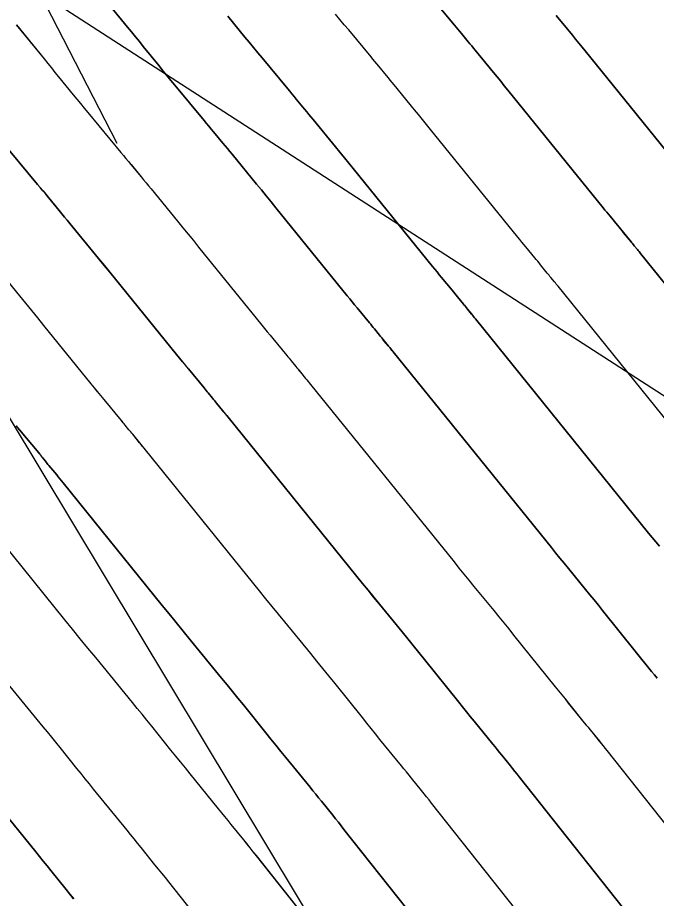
# Model space of a CAD drawing. Extents: x 954385 to 988206, y 1868364 to 1924553.
# Drawn here: x 956008.6 to 956031.23, y 1922849.97 to 1922881.17 of the extents above; entities that cross this region are included whole.
import ezdxf

# ---------------------------------------------------------------- set-up
doc = ezdxf.new("R2010")
doc.units = 0
for name, color, linetype in [('16', 7, 'Continuous'), ('26', 7, 'Continuous'), ('6', 7, 'Continuous'), ('7', 7, 'Continuous'), ('Default', 7, 'Continuous')]:
    doc.layers.add(name, color=color, linetype=linetype)

msp = doc.modelspace()

# ---------------------------------------------------------------- linework, layer by layer
at = {"layer": '16'}
for points in [[(956011.419, 1922882.155), (956012.492, 1922880.837), (956012.632, 1922880.666), (956012.772, 1922880.494), (956012.911, 1922880.322), (956013.051, 1922880.151), (956013.608, 1922879.463), (956013.748, 1922879.292), (956013.888, 1922879.12), (956014.028, 1922878.95), (956014.169, 1922878.779), (956015.212, 1922877.524), (956015.294, 1922877.425), (956015.376, 1922877.326), (956015.458, 1922877.227), (956015.54, 1922877.128), (956015.868, 1922876.731), (956015.949, 1922876.632), (956016.031, 1922876.533), (956016.113, 1922876.434), (956016.194, 1922876.334), (956017.063, 1922875.276), (956017.235, 1922875.066), (956017.407, 1922874.856), (956017.578, 1922874.646), (956017.749, 1922874.435), (956020.276, 1922871.314), (956020.363, 1922871.208), (956020.45, 1922871.101), (956020.537, 1922870.995), (956020.624, 1922870.889), (956021.062, 1922870.361), (956021.106, 1922870.307), (956021.15, 1922870.254), (956021.194, 1922870.2), (956021.237, 1922870.147), (956021.418, 1922869.923), (956021.457, 1922869.874), (956021.497, 1922869.825), (956021.537, 1922869.776), (956021.578, 1922869.727), (956021.738, 1922869.532), (956021.779, 1922869.483), (956021.819, 1922869.435), (956021.859, 1922869.386), (956021.898, 1922869.337), (956027.505, 1922862.398), (956027.656, 1922862.211), (956027.807, 1922862.026), (956027.959, 1922861.84), (956028.111, 1922861.655), (956028.718, 1922860.914), (956028.87, 1922860.728), (956029.021, 1922860.543), (956029.172, 1922860.356), (956029.323, 1922860.17), (956031.059, 1922858.008), (956031.155, 1922857.889), (956031.251, 1922857.77)], [(956023.36, 1922881.769), (956024.072, 1922880.911), (956024.133, 1922880.837), (956024.195, 1922880.763), (956024.256, 1922880.689), (956024.317, 1922880.615), (956024.562, 1922880.319), (956024.623, 1922880.245), (956024.684, 1922880.17), (956024.745, 1922880.096), (956024.806, 1922880.022), (956025.456, 1922879.231), (956025.584, 1922879.074), (956025.712, 1922878.917), (956025.84, 1922878.76), (956025.968, 1922878.602), (956029.346, 1922874.432), (956029.406, 1922874.357), (956029.467, 1922874.282), (956029.529, 1922874.207), (956029.59, 1922874.133), (956029.851, 1922873.819), (956029.905, 1922873.753), (956029.959, 1922873.687), (956030.013, 1922873.621), (956030.066, 1922873.555), (956030.332, 1922873.225), (956030.36, 1922873.191), (956030.388, 1922873.157), (956030.415, 1922873.123), (956030.443, 1922873.089), (956030.555, 1922872.953), (956030.583, 1922872.92), (956030.611, 1922872.886), (956030.639, 1922872.851), (956030.667, 1922872.817), (956037.845, 1922863.933)], [(956016.05, 1922881.226), (956016.651, 1922880.485), (956016.802, 1922880.3), (956016.953, 1922880.115), (956017.104, 1922879.931), (956017.256, 1922879.747), (956018.165, 1922878.653), (956018.241, 1922878.562), (956018.316, 1922878.472), (956018.391, 1922878.381), (956018.466, 1922878.29), (956018.766, 1922877.927), (956018.841, 1922877.836), (956018.915, 1922877.745), (956018.99, 1922877.654), (956019.065, 1922877.563), (956019.861, 1922876.594), (956020.018, 1922876.402), (956020.175, 1922876.21), (956020.332, 1922876.017), (956020.488, 1922875.824), (956023.299, 1922872.353), (956023.377, 1922872.257), (956023.456, 1922872.162), (956023.534, 1922872.066), (956023.613, 1922871.97), (956023.992, 1922871.513), (956024.039, 1922871.456), (956024.086, 1922871.398), (956024.133, 1922871.341), (956024.18, 1922871.283), (956024.389, 1922871.024), (956024.425, 1922870.98), (956024.461, 1922870.936), (956024.497, 1922870.892), (956024.533, 1922870.848), (956024.677, 1922870.673), (956024.714, 1922870.629), (956024.75, 1922870.585), (956024.785, 1922870.541), (956024.821, 1922870.497), (956030.952, 1922862.91), (956031.079, 1922862.753), (956031.205, 1922862.597), (956031.332, 1922862.442)], [(956034.399, 1922863.422), (956027.744, 1922871.657), (956027.712, 1922871.696), (956027.68, 1922871.735), (956027.648, 1922871.774), (956027.616, 1922871.813), (956027.488, 1922871.968), (956027.456, 1922872.007), (956027.424, 1922872.046), (956027.392, 1922872.085), (956027.361, 1922872.125), (956027.123, 1922872.419), (956027.073, 1922872.481), (956027.023, 1922872.543), (956026.972, 1922872.604), (956026.921, 1922872.666), (956026.602, 1922873.052), (956026.531, 1922873.137), (956026.461, 1922873.222), (956026.392, 1922873.307), (956026.322, 1922873.393), (956023.228, 1922877.213), (956023.086, 1922877.389), (956022.944, 1922877.563), (956022.801, 1922877.738), (956022.658, 1922877.912), (956021.936, 1922878.793), (956021.868, 1922878.875), (956021.8, 1922878.958), (956021.732, 1922879.04), (956021.664, 1922879.123), (956021.391, 1922879.453), (956021.323, 1922879.535), (956021.255, 1922879.618), (956021.187, 1922879.7), (956021.119, 1922879.782), (956020.326, 1922880.736), (956020.171, 1922880.923), (956020.017, 1922881.11), (956019.864, 1922881.298)], [(956027.677, 1922881.251), (956028.253, 1922880.549), (956028.367, 1922880.41), (956028.481, 1922880.271), (956028.594, 1922880.131), (956028.708, 1922879.992), (956032.369, 1922875.471)], [(956008.553, 1922880.917), (956009.536, 1922879.709), (956009.665, 1922879.551), (956009.794, 1922879.392), (956009.922, 1922879.234), (956010.051, 1922879.076), (956010.565, 1922878.442), (956010.694, 1922878.284), (956010.823, 1922878.126), (956010.952, 1922877.968), (956011.083, 1922877.811), (956012.259, 1922876.395), (956012.348, 1922876.288), (956012.437, 1922876.18), (956012.526, 1922876.073), (956012.614, 1922875.966), (956012.969, 1922875.536), (956013.058, 1922875.428), (956013.147, 1922875.32), (956013.235, 1922875.213), (956013.324, 1922875.105), (956014.266, 1922873.957), (956014.452, 1922873.73), (956014.638, 1922873.502), (956014.824, 1922873.275), (956015.009, 1922873.046), (956017.253, 1922870.275), (956017.348, 1922870.158), (956017.444, 1922870.041), (956017.54, 1922869.924), (956017.636, 1922869.808), (956018.133, 1922869.208), (956018.173, 1922869.159), (956018.214, 1922869.11), (956018.254, 1922869.06), (956018.294, 1922869.011), (956018.454, 1922868.813), (956018.494, 1922868.763), (956018.534, 1922868.714), (956018.574, 1922868.665), (956018.615, 1922868.616), (956018.799, 1922868.392), (956018.844, 1922868.338), (956018.888, 1922868.284), (956018.932, 1922868.23), (956018.976, 1922868.176), (956024.059, 1922861.886), (956024.234, 1922861.67), (956024.409, 1922861.454), (956024.585, 1922861.238), (956024.761, 1922861.023), (956025.467, 1922860.163), (956025.643, 1922859.948), (956025.819, 1922859.732), (956025.994, 1922859.516), (956026.168, 1922859.299), (956027.643, 1922857.464), (956027.759, 1922857.32), (956027.875, 1922857.176), (956027.991, 1922857.032), (956028.107, 1922856.888), (956028.674, 1922856.191), (956028.741, 1922856.109), (956028.807, 1922856.028), (956028.873, 1922855.946), (956028.94, 1922855.864), (956029.205, 1922855.535), (956029.271, 1922855.453), (956029.338, 1922855.371), (956029.403, 1922855.288), (956029.469, 1922855.206), (956034.675, 1922848.639)], [(956031.005, 1922848.422), (956026.366, 1922854.274), (956026.289, 1922854.371), (956026.212, 1922854.468), (956026.134, 1922854.564), (956026.057, 1922854.66), (956025.746, 1922855.045), (956025.668, 1922855.141), (956025.591, 1922855.237), (956025.513, 1922855.333), (956025.435, 1922855.429), (956024.771, 1922856.245), (956024.635, 1922856.414), (956024.498, 1922856.582), (956024.362, 1922856.75), (956024.227, 1922856.919), (956023.014, 1922858.429), (956022.815, 1922858.676), (956022.616, 1922858.922), (956022.416, 1922859.167), (956022.216, 1922859.412), (956021.412, 1922860.392), (956021.211, 1922860.637), (956021.011, 1922860.882), (956020.811, 1922861.128), (956020.612, 1922861.374), (956016.053, 1922867.016), (956016.005, 1922867.075), (956015.957, 1922867.134), (956015.909, 1922867.193), (956015.861, 1922867.251), (956015.644, 1922867.513), (956015.607, 1922867.558), (956015.571, 1922867.603), (956015.534, 1922867.648), (956015.497, 1922867.694), (956015.351, 1922867.875), (956015.314, 1922867.92), (956015.277, 1922867.965), (956015.24, 1922868.01), (956015.203, 1922868.055), (956014.647, 1922868.727), (956014.542, 1922868.854), (956014.438, 1922868.981), (956014.334, 1922869.108), (956014.23, 1922869.236), (956012.269, 1922871.657), (956012.07, 1922871.903), (956011.87, 1922872.149), (956011.669, 1922872.394), (956011.469, 1922872.639), (956010.453, 1922873.876), (956010.358, 1922873.992), (956010.262, 1922874.108), (956010.167, 1922874.224), (956010.071, 1922874.34), (956009.689, 1922874.803), (956009.593, 1922874.919), (956009.497, 1922875.035), (956009.401, 1922875.15), (956009.305, 1922875.266), (956007.996, 1922876.843)], [(956027.336, 1922848.205), (956023.263, 1922853.343), (956023.175, 1922853.454), (956023.086, 1922853.565), (956022.997, 1922853.675), (956022.909, 1922853.786), (956022.552, 1922854.226), (956022.463, 1922854.336), (956022.374, 1922854.446), (956022.285, 1922854.556), (956022.195, 1922854.666), (956021.435, 1922855.602), (956021.278, 1922855.795), (956021.122, 1922855.988), (956020.966, 1922856.181), (956020.811, 1922856.375), (956019.842, 1922857.581), (956019.628, 1922857.847), (956019.413, 1922858.111), (956019.198, 1922858.376), (956018.983, 1922858.639), (956018.063, 1922859.76), (956017.838, 1922860.035), (956017.613, 1922860.31), (956017.389, 1922860.586), (956017.165, 1922860.862), (956013.13, 1922865.856), (956013.078, 1922865.92), (956013.026, 1922865.984), (956012.974, 1922866.047), (956012.922, 1922866.111), (956012.674, 1922866.411), (956012.641, 1922866.451), (956012.607, 1922866.492), (956012.574, 1922866.533), (956012.54, 1922866.574), (956012.408, 1922866.739), (956012.374, 1922866.78), (956012.341, 1922866.821), (956012.307, 1922866.862), (956012.274, 1922866.903), (956011.659, 1922867.645), (956011.545, 1922867.783), (956011.432, 1922867.921), (956011.319, 1922868.059), (956011.207, 1922868.197), (956009.529, 1922870.268), (956009.316, 1922870.532), (956009.101, 1922870.795), (956008.886, 1922871.058), (956008.671, 1922871.321), (956007.583, 1922872.647)], [(956023.667, 1922847.987), (956020.16, 1922852.412), (956020.06, 1922852.537), (956019.96, 1922852.662), (956019.86, 1922852.786), (956019.76, 1922852.911), (956019.358, 1922853.408), (956019.258, 1922853.532), (956019.157, 1922853.656), (956019.057, 1922853.78), (956018.956, 1922853.904), (956018.098, 1922854.959), (956017.922, 1922855.177), (956017.746, 1922855.394), (956017.57, 1922855.612), (956017.395, 1922855.83), (956016.596, 1922856.825), (956016.404, 1922857.063), (956016.211, 1922857.301), (956016.018, 1922857.538), (956015.824, 1922857.775), (956014.713, 1922859.129), (956014.464, 1922859.433), (956014.215, 1922859.738), (956013.966, 1922860.044), (956013.719, 1922860.35), (956010.207, 1922864.696), (956010.151, 1922864.765), (956010.095, 1922864.833), (956010.039, 1922864.902), (956009.983, 1922864.971), (956009.704, 1922865.308), (956009.674, 1922865.345), (956009.644, 1922865.381), (956009.614, 1922865.418), (956009.584, 1922865.455), (956009.465, 1922865.603), (956009.435, 1922865.64), (956009.405, 1922865.677), (956009.375, 1922865.713), (956009.344, 1922865.75), (956008.67, 1922866.564), (956008.548, 1922866.712)], [(956019.998, 1922847.77), (956017.056, 1922851.481), (956016.946, 1922851.62), (956016.835, 1922851.759), (956016.723, 1922851.897), (956016.612, 1922852.036), (956016.165, 1922852.589), (956016.053, 1922852.727), (956015.941, 1922852.865), (956015.829, 1922853.003), (956015.717, 1922853.141), (956014.711, 1922854.379), (956014.54, 1922854.589), (956014.37, 1922854.8), (956014.199, 1922855.011), (956014.029, 1922855.223), (956013.35, 1922856.069), (956013.179, 1922856.28), (956013.009, 1922856.491), (956012.837, 1922856.701), (956012.665, 1922856.911), (956011.364, 1922858.497), (956011.09, 1922858.832), (956010.817, 1922859.167), (956010.544, 1922859.502), (956010.272, 1922859.838), (956007.284, 1922863.535)], [(956016.329, 1922847.553), (956013.953, 1922850.549), (956013.831, 1922850.703), (956013.709, 1922850.856), (956013.586, 1922851.008), (956013.463, 1922851.161), (956012.971, 1922851.77), (956012.848, 1922851.923), (956012.724, 1922852.075), (956012.601, 1922852.227), (956012.477, 1922852.379), (956011.291, 1922853.838), (956011.142, 1922854.022), (956010.993, 1922854.206), (956010.845, 1922854.39), (956010.696, 1922854.575), (956010.104, 1922855.313), (956009.955, 1922855.497), (956009.806, 1922855.681), (956009.657, 1922855.864), (956009.507, 1922856.047), (956008.015, 1922857.866)], [(956010.583, 1922849.953), (956010.449, 1922850.12), (956010.315, 1922850.286), (956009.777, 1922850.952), (956009.642, 1922851.118), (956009.508, 1922851.284), (956009.373, 1922851.45), (956009.238, 1922851.617), (956007.871, 1922853.298)]]:
    msp.add_lwpolyline(points, dxfattribs=at)
at = {"layer": '26'}
for points in [[(956107.131, 1922818.928), (956009.373, 1922882.069), (956015.366, 1922881.77), (956009.373, 1922882.069), (956012.11, 1922876.73)], [(956007.131, 1922868.928), (956028.773, 1922832.948), (956023.524, 1922835.855), (956028.773, 1922832.948), (956028.665, 1922838.947)]]:
    msp.add_lwpolyline(points, dxfattribs=at)
at = {"layer": '6'}
for points in [[(956032.369, 1922875.47), (956028.708, 1922879.992), (956028.595, 1922880.131), (956028.481, 1922880.271), (956028.367, 1922880.41), (956028.253, 1922880.549), (956027.677, 1922881.251)], [(956008.552, 1922880.916), (956009.536, 1922879.709), (956009.665, 1922879.55), (956009.793, 1922879.392), (956009.922, 1922879.234), (956010.05, 1922879.075), (956010.564, 1922878.442), (956010.693, 1922878.283), (956010.822, 1922878.126), (956010.952, 1922877.968), (956011.082, 1922877.811), (956012.259, 1922876.395), (956012.348, 1922876.288), (956012.437, 1922876.181), (956012.526, 1922876.073), (956012.615, 1922875.966), (956012.969, 1922875.535), (956013.058, 1922875.428), (956013.147, 1922875.32), (956013.235, 1922875.213), (956013.324, 1922875.105), (956014.266, 1922873.957), (956014.453, 1922873.73), (956014.639, 1922873.502), (956014.824, 1922873.275), (956015.009, 1922873.046), (956017.253, 1922870.275), (956017.348, 1922870.158), (956017.444, 1922870.041), (956017.54, 1922869.924), (956017.636, 1922869.808), (956018.133, 1922869.207), (956018.173, 1922869.158), (956018.214, 1922869.109), (956018.254, 1922869.06), (956018.294, 1922869.01), (956018.454, 1922868.812), (956018.494, 1922868.763), (956018.534, 1922868.714), (956018.574, 1922868.664), (956018.614, 1922868.615), (956018.799, 1922868.391), (956018.843, 1922868.338), (956018.887, 1922868.284), (956018.931, 1922868.23), (956018.975, 1922868.176), (956024.059, 1922861.886), (956024.234, 1922861.67), (956024.41, 1922861.454), (956024.586, 1922861.238), (956024.762, 1922861.023), (956025.467, 1922860.163), (956025.644, 1922859.948), (956025.819, 1922859.732), (956025.994, 1922859.516), (956026.169, 1922859.299), (956027.643, 1922857.464), (956027.759, 1922857.32), (956027.875, 1922857.176), (956027.991, 1922857.032), (956028.108, 1922856.888), (956028.674, 1922856.192), (956028.741, 1922856.11), (956028.807, 1922856.028), (956028.874, 1922855.946), (956028.94, 1922855.864), (956029.206, 1922855.535), (956029.272, 1922855.453), (956029.338, 1922855.371), (956029.404, 1922855.288), (956029.47, 1922855.206), (956034.673, 1922848.64)], [(956016.329, 1922847.552), (956013.954, 1922850.549), (956013.832, 1922850.702), (956013.71, 1922850.856), (956013.587, 1922851.008), (956013.464, 1922851.161), (956012.971, 1922851.77), (956012.847, 1922851.923), (956012.724, 1922852.075), (956012.601, 1922852.227), (956012.477, 1922852.379), (956011.291, 1922853.838), (956011.142, 1922854.022), (956010.993, 1922854.206), (956010.844, 1922854.39), (956010.696, 1922854.574), (956010.103, 1922855.312), (956009.955, 1922855.497), (956009.806, 1922855.681), (956009.657, 1922855.864), (956009.507, 1922856.047), (956008.015, 1922857.865)]]:
    msp.add_lwpolyline(points, dxfattribs=at)
at = {"layer": '7'}
for points in [[(956031.251, 1922857.77), (956031.155, 1922857.889), (956031.059, 1922858.008), (956029.323, 1922860.17), (956029.173, 1922860.357), (956029.022, 1922860.543), (956028.871, 1922860.728), (956028.719, 1922860.914), (956028.111, 1922861.655), (956027.959, 1922861.84), (956027.808, 1922862.026), (956027.657, 1922862.211), (956027.506, 1922862.398), (956021.898, 1922869.336), (956021.858, 1922869.385), (956021.818, 1922869.434), (956021.778, 1922869.483), (956021.738, 1922869.532), (956021.577, 1922869.727), (956021.537, 1922869.775), (956021.497, 1922869.824), (956021.457, 1922869.873), (956021.417, 1922869.922), (956021.237, 1922870.146), (956021.193, 1922870.2), (956021.15, 1922870.254), (956021.106, 1922870.307), (956021.062, 1922870.36), (956020.624, 1922870.889), (956020.537, 1922870.995), (956020.45, 1922871.101), (956020.363, 1922871.207), (956020.276, 1922871.314), (956017.749, 1922874.435), (956017.578, 1922874.646), (956017.407, 1922874.856), (956017.236, 1922875.066), (956017.064, 1922875.276), (956016.194, 1922876.334), (956016.113, 1922876.433), (956016.031, 1922876.533), (956015.949, 1922876.632), (956015.868, 1922876.731), (956015.54, 1922877.128), (956015.459, 1922877.227), (956015.377, 1922877.326), (956015.295, 1922877.425), (956015.212, 1922877.524), (956014.169, 1922878.779), (956014.028, 1922878.95), (956013.887, 1922879.12), (956013.747, 1922879.292), (956013.608, 1922879.463), (956013.05, 1922880.15), (956012.911, 1922880.322), (956012.771, 1922880.494), (956012.632, 1922880.665), (956012.492, 1922880.837), (956011.418, 1922882.155)], [(956037.846, 1922863.934), (956030.666, 1922872.817), (956030.638, 1922872.851), (956030.611, 1922872.885), (956030.583, 1922872.919), (956030.555, 1922872.953), (956030.443, 1922873.089), (956030.415, 1922873.123), (956030.387, 1922873.157), (956030.359, 1922873.191), (956030.332, 1922873.225), (956030.066, 1922873.554), (956030.013, 1922873.62), (956029.959, 1922873.686), (956029.905, 1922873.752), (956029.851, 1922873.818), (956029.59, 1922874.133), (956029.529, 1922874.207), (956029.467, 1922874.282), (956029.406, 1922874.356), (956029.346, 1922874.431), (956025.968, 1922878.602), (956025.84, 1922878.76), (956025.713, 1922878.917), (956025.584, 1922879.074), (956025.456, 1922879.231), (956024.806, 1922880.022), (956024.745, 1922880.096), (956024.684, 1922880.17), (956024.623, 1922880.244), (956024.562, 1922880.319), (956024.317, 1922880.615), (956024.256, 1922880.689), (956024.195, 1922880.763), (956024.134, 1922880.837), (956024.072, 1922880.911), (956023.359, 1922881.769)], [(956031.333, 1922862.442), (956031.206, 1922862.597), (956031.079, 1922862.753), (956030.953, 1922862.91), (956024.821, 1922870.496), (956024.785, 1922870.54), (956024.749, 1922870.584), (956024.713, 1922870.628), (956024.677, 1922870.672), (956024.532, 1922870.847), (956024.496, 1922870.891), (956024.46, 1922870.935), (956024.425, 1922870.979), (956024.389, 1922871.023), (956024.18, 1922871.282), (956024.133, 1922871.34), (956024.086, 1922871.398), (956024.039, 1922871.455), (956023.992, 1922871.513), (956023.613, 1922871.97), (956023.534, 1922872.065), (956023.456, 1922872.161), (956023.377, 1922872.257), (956023.299, 1922872.353), (956020.489, 1922875.824), (956020.332, 1922876.017), (956020.176, 1922876.21), (956020.018, 1922876.402), (956019.861, 1922876.594), (956019.065, 1922877.563), (956018.99, 1922877.654), (956018.915, 1922877.745), (956018.841, 1922877.836), (956018.766, 1922877.927), (956018.466, 1922878.29), (956018.391, 1922878.381), (956018.316, 1922878.472), (956018.241, 1922878.563), (956018.166, 1922878.653), (956017.256, 1922879.748), (956017.104, 1922879.931), (956016.952, 1922880.115), (956016.801, 1922880.3), (956016.651, 1922880.485), (956016.05, 1922881.225)], [(956034.399, 1922863.422), (956027.743, 1922871.656), (956027.712, 1922871.696), (956027.68, 1922871.735), (956027.648, 1922871.774), (956027.616, 1922871.812), (956027.488, 1922871.968), (956027.456, 1922872.007), (956027.424, 1922872.046), (956027.392, 1922872.085), (956027.36, 1922872.124), (956027.123, 1922872.418), (956027.073, 1922872.48), (956027.022, 1922872.542), (956026.972, 1922872.604), (956026.921, 1922872.665), (956026.601, 1922873.051), (956026.531, 1922873.136), (956026.461, 1922873.221), (956026.392, 1922873.307), (956026.322, 1922873.392), (956023.228, 1922877.213), (956023.086, 1922877.389), (956022.944, 1922877.563), (956022.801, 1922877.738), (956022.658, 1922877.912), (956021.936, 1922878.793), (956021.868, 1922878.875), (956021.8, 1922878.958), (956021.732, 1922879.04), (956021.664, 1922879.123), (956021.392, 1922879.453), (956021.324, 1922879.535), (956021.255, 1922879.618), (956021.187, 1922879.7), (956021.119, 1922879.782), (956020.326, 1922880.736), (956020.171, 1922880.923), (956020.017, 1922881.11), (956019.864, 1922881.297)], [(956007.995, 1922876.843), (956009.306, 1922875.266), (956009.402, 1922875.151), (956009.498, 1922875.035), (956009.594, 1922874.919), (956009.689, 1922874.803), (956010.071, 1922874.34), (956010.167, 1922874.224), (956010.262, 1922874.108), (956010.358, 1922873.992), (956010.453, 1922873.876), (956011.469, 1922872.639), (956011.67, 1922872.394), (956011.87, 1922872.149), (956012.07, 1922871.903), (956012.27, 1922871.657), (956014.23, 1922869.236), (956014.334, 1922869.108), (956014.438, 1922868.981), (956014.542, 1922868.853), (956014.647, 1922868.726), (956015.203, 1922868.055), (956015.24, 1922868.01), (956015.277, 1922867.965), (956015.314, 1922867.92), (956015.351, 1922867.874), (956015.497, 1922867.693), (956015.534, 1922867.648), (956015.57, 1922867.603), (956015.607, 1922867.558), (956015.644, 1922867.513), (956015.86, 1922867.251), (956015.908, 1922867.192), (956015.956, 1922867.133), (956016.004, 1922867.074), (956016.052, 1922867.015), (956020.613, 1922861.374), (956020.812, 1922861.128), (956021.012, 1922860.882), (956021.212, 1922860.637), (956021.412, 1922860.392), (956022.216, 1922859.412), (956022.416, 1922859.167), (956022.616, 1922858.922), (956022.816, 1922858.676), (956023.014, 1922858.429), (956024.227, 1922856.919), (956024.363, 1922856.75), (956024.499, 1922856.582), (956024.635, 1922856.413), (956024.771, 1922856.245), (956025.435, 1922855.429), (956025.513, 1922855.333), (956025.591, 1922855.237), (956025.668, 1922855.141), (956025.746, 1922855.045), (956026.057, 1922854.66), (956026.135, 1922854.564), (956026.212, 1922854.468), (956026.29, 1922854.371), (956026.367, 1922854.274), (956031.005, 1922848.422)], [(956027.336, 1922848.205), (956023.263, 1922853.343), (956023.175, 1922853.454), (956023.087, 1922853.565), (956022.998, 1922853.675), (956022.909, 1922853.786), (956022.552, 1922854.226), (956022.463, 1922854.336), (956022.374, 1922854.447), (956022.285, 1922854.557), (956022.195, 1922854.667), (956021.435, 1922855.602), (956021.278, 1922855.795), (956021.122, 1922855.988), (956020.966, 1922856.181), (956020.811, 1922856.374), (956019.842, 1922857.581), (956019.628, 1922857.847), (956019.414, 1922858.111), (956019.199, 1922858.376), (956018.983, 1922858.639), (956018.063, 1922859.76), (956017.838, 1922860.035), (956017.613, 1922860.31), (956017.389, 1922860.586), (956017.166, 1922860.862), (956013.13, 1922865.855), (956013.078, 1922865.919), (956013.026, 1922865.983), (956012.973, 1922866.047), (956012.921, 1922866.11), (956012.674, 1922866.41), (956012.64, 1922866.451), (956012.607, 1922866.492), (956012.574, 1922866.533), (956012.54, 1922866.574), (956012.408, 1922866.739), (956012.374, 1922866.78), (956012.341, 1922866.821), (956012.308, 1922866.861), (956012.274, 1922866.902), (956011.659, 1922867.645), (956011.545, 1922867.783), (956011.432, 1922867.92), (956011.319, 1922868.058), (956011.207, 1922868.197), (956009.53, 1922870.268), (956009.316, 1922870.532), (956009.102, 1922870.795), (956008.887, 1922871.058), (956008.671, 1922871.321), (956007.583, 1922872.647)], [(956008.548, 1922866.712), (956008.67, 1922866.564), (956009.344, 1922865.75), (956009.375, 1922865.713), (956009.405, 1922865.676), (956009.435, 1922865.639), (956009.465, 1922865.603), (956009.584, 1922865.455), (956009.614, 1922865.418), (956009.643, 1922865.381), (956009.674, 1922865.344), (956009.704, 1922865.308), (956009.982, 1922864.97), (956010.039, 1922864.901), (956010.095, 1922864.833), (956010.151, 1922864.764), (956010.207, 1922864.695), (956013.719, 1922860.35), (956013.967, 1922860.044), (956014.215, 1922859.738), (956014.464, 1922859.433), (956014.714, 1922859.128), (956015.824, 1922857.775), (956016.018, 1922857.538), (956016.211, 1922857.301), (956016.404, 1922857.063), (956016.596, 1922856.825), (956017.395, 1922855.83), (956017.57, 1922855.612), (956017.746, 1922855.394), (956017.922, 1922855.176), (956018.098, 1922854.959), (956018.956, 1922853.904), (956019.057, 1922853.78), (956019.157, 1922853.656), (956019.258, 1922853.532), (956019.358, 1922853.408), (956019.761, 1922852.911), (956019.861, 1922852.786), (956019.961, 1922852.662), (956020.061, 1922852.537), (956020.16, 1922852.412), (956023.667, 1922847.987)], [(956019.998, 1922847.77), (956017.057, 1922851.48), (956016.946, 1922851.62), (956016.835, 1922851.759), (956016.724, 1922851.897), (956016.612, 1922852.036), (956016.165, 1922852.589), (956016.053, 1922852.727), (956015.941, 1922852.865), (956015.829, 1922853.004), (956015.716, 1922853.142), (956014.711, 1922854.378), (956014.54, 1922854.589), (956014.37, 1922854.8), (956014.199, 1922855.011), (956014.029, 1922855.223), (956013.35, 1922856.069), (956013.179, 1922856.28), (956013.009, 1922856.491), (956012.837, 1922856.701), (956012.666, 1922856.911), (956011.364, 1922858.497), (956011.09, 1922858.831), (956010.817, 1922859.166), (956010.544, 1922859.502), (956010.272, 1922859.838), (956007.284, 1922863.535)], [(956007.871, 1922853.298), (956009.238, 1922851.617), (956009.372, 1922851.45), (956009.507, 1922851.284), (956009.642, 1922851.118), (956009.777, 1922850.952), (956010.315, 1922850.286), (956010.45, 1922850.119), (956010.584, 1922849.953)]]:
    msp.add_lwpolyline(points, dxfattribs=at)
at = {"layer": 'Default'}
msp.add_arc((955068.332, 1922107.114), 1145.916, 31.460692, 46.414195, dxfattribs=at)

doc.saveas('drawing.dxf')
